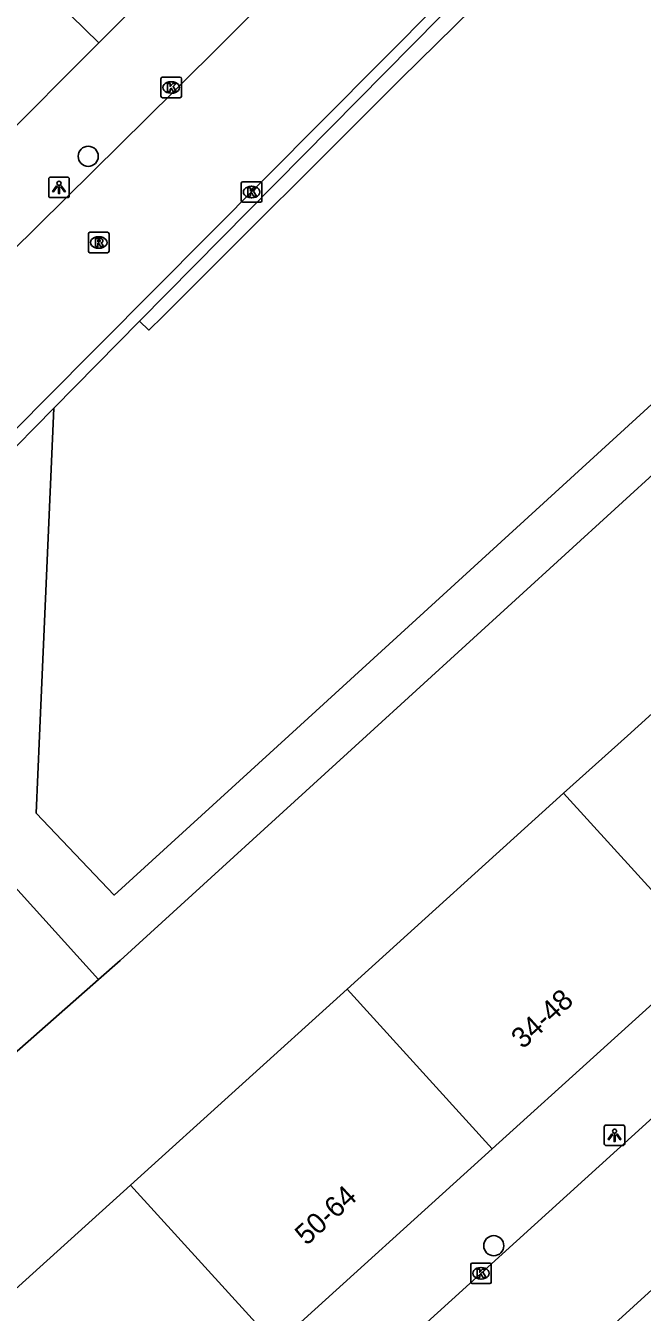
# Model space of a CAD drawing. Extents: x 159888 to 160757, y 384031 to 384746.
# Drawn here: x 160389.7 to 160419.7, y 384221.9 to 384284.5 of the extents above; entities that cross this region are included whole.
import ezdxf

# ---------------------------------------------------------------- set-up
doc = ezdxf.new("R2010")
doc.units = 0
for name, color, linetype in [('IMGEO_Boom', 7, 'Continuous'), ('IMGEO_Kolk', 7, 'Continuous'), ('IMGEO_Lichtpunt', 7, 'Continuous'), ('IMGEO_Pand', 7, 'Continuous'), ('IMGEO_Pand_nummerreeks', 7, 'Continuous'), ('IMGEO_Rijbaan_lokaal_open', 7, 'Continuous'), ('IMGEO_Rioolput', 7, 'Continuous'), ('IMGEO_Voetpad_halfverhard', 7, 'Continuous'), ('IMGEO_Voetpad_open', 7, 'Continuous')]:
    doc.layers.add(name, color=color, linetype=linetype)

msp = doc.modelspace()

# ---------------------------------------------------------------- linework, layer by layer
at = {"layer": 'IMGEO_Boom'}
for centre in [(160392.78, 384278.186), (160412.495, 384225.187)]:
    msp.add_circle(centre, 0.489, dxfattribs=at)
at = {"layer": 'IMGEO_Kolk'}
for p, q in [((160396.387, 384282.036), (160397.239, 384282.036)), ((160396.312, 384281.11), (160396.312, 384281.962)), ((160396.8, 384281.816), (160396.825, 384281.816)), ((160397.313, 384281.962), (160397.313, 384281.11)), ((160397.239, 384281.036), (160396.387, 384281.036)), ((160396.823, 384281.256), (160396.798, 384281.256)), ((160400.222, 384276.022), (160400.222, 384276.874)), ((160400.297, 384276.948), (160401.149, 384276.948)), ((160400.71, 384276.728), (160400.735, 384276.728)), ((160401.223, 384276.874), (160401.223, 384276.022)), ((160401.149, 384275.948), (160400.297, 384275.948)), ((160400.733, 384276.168), (160400.708, 384276.168)), ((160411.375, 384223.419), (160411.375, 384224.271)), ((160411.45, 384224.345), (160412.302, 384224.345)), ((160411.863, 384224.125), (160411.888, 384224.125)), ((160412.376, 384224.271), (160412.376, 384223.419)), ((160412.302, 384223.345), (160411.45, 384223.345)), ((160411.886, 384223.565), (160411.861, 384223.565))]:
    msp.add_line(p, q, dxfattribs=at)
for points in [[(160396.387, 384282.036), (160397.239, 384282.036)], [(160396.312, 384281.11), (160396.312, 384281.962)], [(160396.633, 384281.736), (160396.756, 384281.736), (160396.756, 384281.585), (160396.886, 384281.736), (160397.05, 384281.736), (160396.904, 384281.585), (160397.057, 384281.336), (160396.905, 384281.336), (160396.82, 384281.5), (160396.756, 384281.433), (160396.756, 384281.336), (160396.633, 384281.336), (160396.633, 384281.736)], [(160397.313, 384281.962), (160397.313, 384281.11)], [(160397.239, 384281.036), (160396.387, 384281.036)], [(160400.222, 384276.022), (160400.222, 384276.874)], [(160400.297, 384276.948), (160401.149, 384276.948)], [(160400.543, 384276.648), (160400.666, 384276.648), (160400.666, 384276.497), (160400.796, 384276.648), (160400.96, 384276.648), (160400.814, 384276.497), (160400.967, 384276.248), (160400.815, 384276.248), (160400.73, 384276.412), (160400.666, 384276.345), (160400.666, 384276.248), (160400.543, 384276.248), (160400.543, 384276.648)], [(160401.223, 384276.874), (160401.223, 384276.022)], [(160401.149, 384275.948), (160400.297, 384275.948)], [(160411.375, 384223.419), (160411.375, 384224.271)], [(160411.45, 384224.345), (160412.302, 384224.345)], [(160411.696, 384224.045), (160411.819, 384224.045), (160411.819, 384223.894), (160411.949, 384224.045), (160412.113, 384224.045), (160411.967, 384223.894), (160412.12, 384223.645), (160411.968, 384223.645), (160411.883, 384223.809), (160411.819, 384223.742), (160411.819, 384223.645), (160411.696, 384223.645), (160411.696, 384224.045)], [(160412.376, 384224.271), (160412.376, 384223.419)], [(160412.302, 384223.345), (160411.45, 384223.345)]]:
    msp.add_lwpolyline(points, dxfattribs=at)
for centre, start, end in [((160396.389, 384281.96), 91.55205, 178.44795), ((160396.389, 384281.96), 91.55205, 178.44795), ((160397.237, 384281.96), 1.55205, 88.44795), ((160397.237, 384281.96), 1.55205, 88.44795), ((160396.389, 384281.112), 181.55205, 268.44795), ((160396.389, 384281.112), 181.55205, 268.44795), ((160397.237, 384281.112), 271.55205, 358.44795), ((160397.237, 384281.112), 271.55205, 358.44795), ((160400.299, 384276.872), 91.55205, 178.44795), ((160400.299, 384276.872), 91.55205, 178.44795), ((160401.147, 384276.872), 1.55205, 88.44795), ((160401.147, 384276.872), 1.55205, 88.44795), ((160400.299, 384276.024), 181.55205, 268.44795), ((160400.299, 384276.024), 181.55205, 268.44795), ((160401.147, 384276.024), 271.55205, 358.44795), ((160401.147, 384276.024), 271.55205, 358.44795), ((160411.452, 384224.269), 91.55205, 178.44795), ((160411.452, 384224.269), 91.55205, 178.44795), ((160412.3, 384224.269), 1.55205, 88.44795), ((160412.3, 384224.269), 1.55205, 88.44795), ((160411.452, 384223.421), 181.55205, 268.44795), ((160411.452, 384223.421), 181.55205, 268.44795), ((160412.3, 384223.421), 271.55205, 358.44795), ((160412.3, 384223.421), 271.55205, 358.44795)]:
    msp.add_arc(centre, 0.0765, start, end, dxfattribs=at)
for centre, major_axis, ratio, start_param, end_param in [((160396.799, 384281.536), (-0.387, 0.002), 0.722429, 4.712389, 7.853982), ((160396.824, 384281.536), (-0.39, 0.002), 0.717154, 1.570796, 4.712389), ((160400.709, 384276.448), (-0.387, 0.002), 0.722429, 4.712389, 7.853982), ((160400.734, 384276.448), (-0.39, 0.002), 0.717154, 1.570796, 4.712389), ((160411.862, 384223.845), (-0.387, 0.002), 0.722429, 4.712389, 7.853982), ((160411.887, 384223.845), (-0.39, 0.002), 0.717154, 1.570796, 4.712389)]:
    msp.add_ellipse(centre, major_axis=major_axis, ratio=ratio, start_param=start_param, end_param=end_param, dxfattribs=at)
at = {"layer": 'IMGEO_Lichtpunt'}
for p, q in [((160390.862, 384277.078), (160390.862, 384276.271)), ((160390.862, 384277.078), (160390.862, 384276.271)), ((160391.764, 384277.173), (160390.956, 384277.173)), ((160391.764, 384277.173), (160390.956, 384277.173)), ((160391.858, 384276.271), (160391.858, 384277.078)), ((160391.858, 384276.271), (160391.858, 384277.078)), ((160390.956, 384276.177), (160391.764, 384276.177)), ((160390.956, 384276.177), (160391.764, 384276.177)), ((160417.87, 384230.961), (160417.87, 384230.154)), ((160417.87, 384230.961), (160417.87, 384230.154)), ((160418.772, 384231.056), (160417.964, 384231.056)), ((160418.772, 384231.056), (160417.964, 384231.056)), ((160418.866, 384230.154), (160418.866, 384230.961)), ((160418.866, 384230.154), (160418.866, 384230.961)), ((160417.964, 384230.06), (160418.772, 384230.06)), ((160417.964, 384230.06), (160418.772, 384230.06))]:
    msp.add_line(p, q, dxfattribs=at)
for points in [[(160391.236, 384276.742), (160391.275, 384276.714), (160391.087, 384276.452), (160391.049, 384276.479), (160391.236, 384276.742)], [(160391.338, 384276.694), (160391.385, 384276.694), (160391.385, 384276.372), (160391.338, 384276.372), (160391.338, 384276.694)], [(160391.448, 384276.714), (160391.486, 384276.741), (160391.673, 384276.479), (160391.634, 384276.451), (160391.448, 384276.714)], [(160418.244, 384230.625), (160418.283, 384230.597), (160418.095, 384230.335), (160418.057, 384230.362), (160418.244, 384230.625)], [(160418.346, 384230.577), (160418.393, 384230.577), (160418.393, 384230.255), (160418.346, 384230.255), (160418.346, 384230.577)], [(160418.456, 384230.597), (160418.494, 384230.624), (160418.681, 384230.362), (160418.642, 384230.334), (160418.456, 384230.597)]]:
    msp.add_lwpolyline(points, dxfattribs=at)
for centre in [(160391.361, 384276.876), (160418.369, 384230.759)]:
    msp.add_circle(centre, 0.0994, dxfattribs=at)
for centre, start, end in [((160390.956, 384277.078), 90, 180), ((160390.956, 384277.078), 90, 180), ((160391.764, 384277.078), 0, 90), ((160391.764, 384277.078), 0, 90), ((160390.956, 384276.271), 180, 270), ((160390.956, 384276.271), 180, 270), ((160391.764, 384276.271), 270, 0), ((160391.764, 384276.271), 270, 360), ((160417.964, 384230.961), 90, 180), ((160417.964, 384230.961), 90, 180), ((160418.772, 384230.961), 0, 90), ((160418.772, 384230.961), 0, 90), ((160417.964, 384230.154), 180, 270), ((160417.964, 384230.154), 180, 270), ((160418.772, 384230.154), 270, 0), ((160418.772, 384230.154), 270, 360)]:
    msp.add_arc(centre, 0.0946, start, end, dxfattribs=at)
at = {"layer": 'IMGEO_Pand'}
for points in [[(160393.291, 384283.706), (160403.325, 384293.755)], [(160393.291, 384283.706), (160385.826, 384291.012)], [(160383.258, 384273.657), (160393.291, 384283.706)], [(160426.423, 384256.722), (160418.994, 384250), (160415.894, 384247.195)], [(160415.894, 384247.195), (160405.365, 384237.667)], [(160415.894, 384247.195), (160422.945, 384239.432)], [(160412.421, 384229.898), (160422.945, 384239.432)], [(160405.365, 384237.667), (160394.835, 384228.14)], [(160405.365, 384237.667), (160412.421, 384229.898)], [(160401.898, 384220.364), (160412.421, 384229.898)], [(160394.835, 384228.14), (160384.306, 384218.612), (160391.374, 384210.83)], [(160401.898, 384220.364), (160394.835, 384228.14)]]:
    msp.add_lwpolyline(points, dxfattribs=at)
at = {"layer": 'IMGEO_Rijbaan_lokaal_open'}
for points in [[(160415.801, 384300.405), (160412.696, 384297.247), (160409.504, 384293.847), (160396.973, 384281.372), (160379.726, 384264.338), (160372.559, 384257.094), (160366.063, 384250.659), (160365.342, 384250), (160363.109, 384247.959)], [(160346.326, 384226.816), (160346.553, 384226.989), (160354.699, 384232.863), (160360.784, 384237.351), (160361.189, 384237.649), (160363.689, 384239.781), (160364.647, 384240.62), (160366.673, 384242.576), (160373.037, 384248.641), (160374.399, 384250), (160384.224, 384259.805), (160390.609, 384266.27), (160401.354, 384277.085), (160418.41, 384294.276)], [(160392.259, 384206.298), (160395.244, 384208.801), (160400.149, 384213.193), (160440.675, 384250), (160445.18, 384254.092)], [(160392.025, 384198.09), (160395.382, 384200.689), (160397.932, 384202.765), (160449.329, 384249.596)]]:
    msp.add_lwpolyline(points, dxfattribs=at)
at = {"layer": 'IMGEO_Rioolput'}
for p, q in [((160392.866, 384274.493), (160393.718, 384274.493)), ((160392.791, 384273.567), (160392.791, 384274.419)), ((160393.279, 384274.273), (160393.304, 384274.273)), ((160393.792, 384274.419), (160393.792, 384273.567)), ((160393.718, 384273.493), (160392.866, 384273.493)), ((160393.302, 384273.713), (160393.277, 384273.713))]:
    msp.add_line(p, q, dxfattribs=at)
for points in [[(160392.866, 384274.493), (160393.718, 384274.493)], [(160392.791, 384273.567), (160392.791, 384274.419)], [(160393.38, 384274.191), (160393.128, 384274.193), (160393.128, 384273.793)], [(160393.128, 384273.793), (160393.252, 384273.793), (160393.252, 384273.955), (160393.263, 384273.955)], [(160393.306, 384274.112), (160393.252, 384274.112), (160393.252, 384274.031)], [(160393.252, 384274.031), (160393.304, 384274.031)], [(160393.31, 384273.926), (160393.381, 384273.793), (160393.521, 384273.793), (160393.456, 384273.919)], [(160393.792, 384274.419), (160393.792, 384273.567)], [(160393.718, 384273.493), (160392.866, 384273.493)]]:
    msp.add_lwpolyline(points, dxfattribs=at)
for centre, radius, start, end in [((160392.868, 384274.417), 0.0765, 91.55205, 178.44795), ((160392.868, 384274.417), 0.0765, 91.55205, 178.44795), ((160393.716, 384274.417), 0.0765, 1.55205, 88.44795), ((160393.716, 384274.417), 0.0765, 1.55205, 88.44795), ((160393.262, 384273.902), 0.0533, 26.02933, 88.69889), ((160393.288, 384274.22), 0.19, 274.7715, 282.96867), ((160393.312, 384274.016), 0.0964, 77.00612, 93.18647), ((160393.326, 384274.073), 0.0378, 276.66336, 79.67722), ((160393.379, 384274.081), 0.109, 350.36119, 89.41601), ((160393.377, 384274.081), 0.112, 277.58423, 350.98172), ((160393.361, 384273.866), 0.108, 29.51342, 73.79051), ((160392.868, 384273.569), 0.0765, 181.55205, 268.44795), ((160392.868, 384273.569), 0.0765, 181.55205, 268.44795), ((160393.716, 384273.569), 0.0765, 271.55205, 358.44795), ((160393.716, 384273.569), 0.0765, 271.55205, 358.44795)]:
    msp.add_arc(centre, radius, start, end, dxfattribs=at)
for centre, major_axis, ratio, start_param, end_param in [((160393.278, 384273.993), (-0.387, 0.002), 0.722429, 4.712389, 7.853982), ((160393.303, 384273.993), (-0.39, 0.002), 0.717154, 1.570796, 4.712389)]:
    msp.add_ellipse(centre, major_axis=major_axis, ratio=ratio, start_param=start_param, end_param=end_param, dxfattribs=at)
at = {"layer": 'IMGEO_Voetpad_halfverhard'}
for points in [[(160391.104, 384265.938), (160390.406, 384250), (160390.241, 384246.234), (160394.04, 384242.242), (160402.528, 384250), (160431.422, 384276.411)], [(160393.278, 384238.132), (160394.332, 384239.06), (160406.309, 384250), (160432.866, 384274.257)], [(160374.226, 384244.326), (160373.824, 384235.664), (160377.553, 384231.423), (160385.071, 384230.903), (160393.278, 384238.132)], [(160393.278, 384238.132), (160388.452, 384243.469), (160374.226, 384244.326)]]:
    msp.add_lwpolyline(points, dxfattribs=at)
at = {"layer": 'IMGEO_Voetpad_open'}
for points in [[(160395.281, 384270.172), (160415.176, 384290.342)], [(160415.176, 384290.342), (160415.838, 384289.689), (160407.979, 384281.961), (160396.416, 384270.415), (160395.73, 384269.729), (160395.281, 384270.172)], [(160391.104, 384265.938), (160395.281, 384270.172)], [(160388.378, 384263.174), (160391.104, 384265.938)]]:
    msp.add_lwpolyline(points, dxfattribs=at)

# ---------------------------------------------------------------- texts
at = {"layer": 'IMGEO_Pand_nummerreeks'}
for s, rotation, p in [('34-48', 42.24089, (160413.908, 384234.72)), ('50-64', 42.47051, (160403.395, 384225.16))]:
    msp.add_text(s, height=1, rotation=rotation, dxfattribs=at).set_placement(p)

doc.saveas('drawing.dxf')
